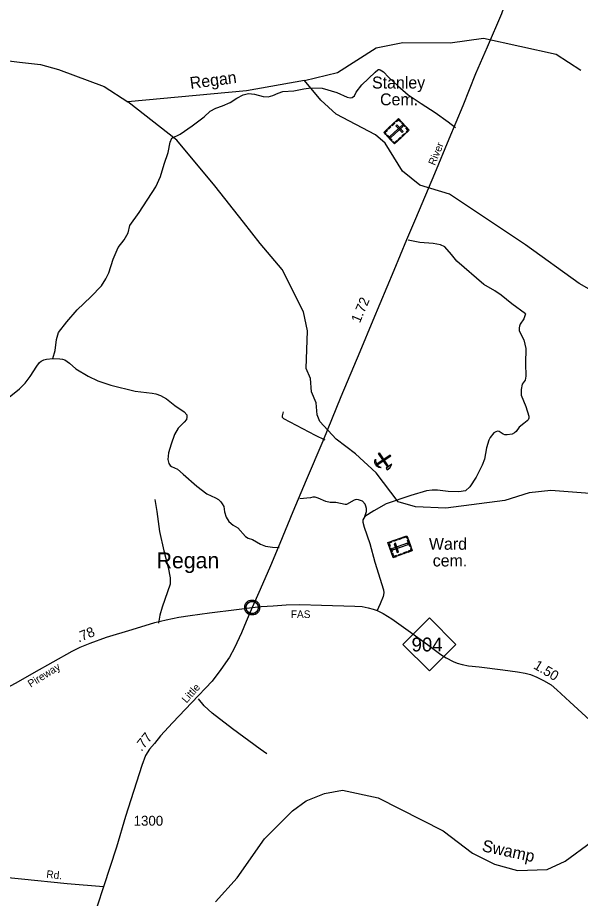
# Model space of a CAD drawing. Extents: x 2104537 to 2336408, y 34176 to 229611.
# Drawn here: x 2128673 to 2135763, y 93797 to 104901 of the extents above; entities that cross this region are included whole.
import ezdxf

# ---------------------------------------------------------------- set-up
doc = ezdxf.new("R2010")
doc.units = 0
for name, color, linetype in [('Exist Civil Demographics Community CELL', 7, 'Continuous'), ('Exist Civil Demographics Community Label', 7, 'Continuous'), ('Exist Cultural Cemetery CELL', 7, 'Continuous'), ('Exist Cultural Cemetery Label', 7, 'Continuous'), ('Exist Geographical Quarry CELL', 7, 'Continuous'), ('Exist Hydrographic Creek Single Shore', 7, 'Continuous'), ('Exist Hydrographic Misc Water Feature', 7, 'Continuous'), ('Exist Road Non-System Type 51', 7, 'Continuous'), ('Exist Road Primary NC Attributed', 7, 'Continuous'), ('Exist Road Primary NC Label', 7, 'Continuous'), ('Exist Road Primary NC Mileage Hundredths English Label', 7, 'Continuous'), ('Exist Road Primary NC Shield CELL', 7, 'Continuous'), ('Exist Road Primary NC Shield Number Label', 7, 'Continuous'), ('Exist Road Secondary Mileage Hundredths English Label', 7, 'Continuous'), ('Exist Road Secondary Type 51 Attributed', 7, 'Continuous'), ('Exist Road Secondary Type 51 Label', 7, 'Continuous'), ('Exist Road Secondary Type 51 Number Label', 7, 'Continuous'), ('Old_Level_32', 7, 'Continuous')]:
    doc.layers.add(name, color=color, linetype=linetype)

msp = doc.modelspace()

# ---------------------------------------------------------------- linework, layer by layer
at = {"layer": 'Exist Civil Demographics Community CELL'}
msp.add_lwpolyline([(2131550, 97476), (2131551, 97482), (2131553, 97488), (2131556, 97495), (2131559, 97501), (2131562, 97507), (2131566, 97512), (2131570, 97516), (2131575, 97521), (2131580, 97525), (2131586, 97529), (2131591, 97532), (2131596, 97534), (2131601, 97537), (2131607, 97539), (2131611, 97540), (2131616, 97540), (2131620, 97541), (2131626, 97541), (2131631, 97541), (2131636, 97541), (2131641, 97540), (2131646, 97539), (2131651, 97538), (2131656, 97536), (2131663, 97533), (2131669, 97530), (2131674, 97526), (2131680, 97522), (2131683, 97519), (2131687, 97515), (2131691, 97510), (2131694, 97505), (2131697, 97500), (2131700, 97495), (2131702, 97490), (2131703, 97485), (2131704, 97480), (2131706, 97474), (2131706, 97470), (2131706, 97464), (2131706, 97458), (2131706, 97452), (2131705, 97447), (2131703, 97441), (2131701, 97435), (2131699, 97430), (2131696, 97424), (2131692, 97418), (2131689, 97414), (2131685, 97409), (2131680, 97404), (2131675, 97400), (2131669, 97396), (2131665, 97394), (2131658, 97391), (2131651, 97388), (2131645, 97386), (2131639, 97385), (2131634, 97385), (2131630, 97384), (2131624, 97384), (2131620, 97385), (2131614, 97386), (2131608, 97387), (2131604, 97388), (2131599, 97390), (2131594, 97392), (2131590, 97394), (2131583, 97398), (2131578, 97403), (2131573, 97407), (2131568, 97412), (2131565, 97416), (2131562, 97420), (2131558, 97427), (2131556, 97431), (2131555, 97435), (2131552, 97443), (2131550, 97450), (2131550, 97455), (2131549, 97461), (2131549, 97466), (2131550, 97473)], close=True, dxfattribs=at)
for radius in [94.3, 76.7]:
    msp.add_circle((2131628, 97464), radius, dxfattribs=at)
at = {"layer": 'Exist Cultural Cemetery CELL'}
for points in [[(2133472, 103627), (2133607, 103481), (2133420, 103308), (2133285, 103454)], [(2133440, 103597), (2133448, 103589), (2133471, 103611), (2133499, 103581), (2133507, 103589), (2133472, 103627)], [(2133336, 103501), (2133368, 103531), (2133376, 103522), (2133344, 103493)], [(2133524, 103527), (2133512, 103540), (2133363, 103403), (2133376, 103389)], [(2133386, 103547), (2133417, 103576), (2133425, 103568), (2133393, 103538)], [(2133450, 103550), (2133436, 103538), (2133516, 103451), (2133530, 103464)], [(2133522, 103572), (2133557, 103534), (2133549, 103527), (2133514, 103565)], [(2133575, 103451), (2133568, 103459), (2133591, 103481), (2133564, 103511), (2133572, 103519), (2133607, 103481)], [(2133308, 103429), (2133316, 103437), (2133301, 103453), (2133331, 103481), (2133323, 103489), (2133285, 103454)], [(2133332, 103419), (2133390, 103357), (2133382, 103349), (2133324, 103411)], [(2133466, 103365), (2133497, 103394), (2133505, 103386), (2133473, 103357)], [(2133514, 103410), (2133546, 103439), (2133553, 103431), (2133522, 103401)], [(2133398, 103332), (2133406, 103340), (2133421, 103324), (2133451, 103351), (2133458, 103343), (2133420, 103308)], [(2133405, 98095), (2133337, 98282), (2133577, 98368), (2133644, 98181)], [(2133378, 98297), (2133382, 98286), (2133352, 98275), (2133365, 98237), (2133355, 98233), (2133337, 98282)], [(2133395, 98207), (2133402, 98190), (2133593, 98258), (2133586, 98276)], [(2133451, 98311), (2133410, 98296), (2133406, 98307), (2133447, 98321)], [(2133455, 98156), (2133472, 98162), (2133433, 98273), (2133415, 98267)], [(2133513, 98333), (2133472, 98318), (2133468, 98329), (2133509, 98344)], [(2133588, 98337), (2133577, 98333), (2133570, 98354), (2133532, 98340), (2133528, 98350), (2133577, 98368)], [(2133614, 98231), (2133585, 98311), (2133596, 98315), (2133625, 98235)], [(2133380, 98164), (2133362, 98213), (2133373, 98217), (2133390, 98168)], [(2133578, 98157), (2133538, 98142), (2133534, 98153), (2133575, 98168)], [(2133633, 98212), (2133622, 98208), (2133630, 98187), (2133592, 98173), (2133595, 98163), (2133644, 98181)], [(2133445, 98109), (2133442, 98120), (2133411, 98109), (2133398, 98147), (2133387, 98143), (2133405, 98095)], [(2133515, 98134), (2133474, 98120), (2133471, 98130), (2133511, 98145)]]:
    msp.add_lwpolyline(points, close=True, dxfattribs=at)
at = {"layer": 'Exist Geographical Quarry CELL'}
for points in [[(2133373, 99377), (2133367, 99386), (2133192, 99267), (2133198, 99258)], [(2133347, 99238), (2133338, 99232), (2133218, 99406), (2133227, 99412)], [(2133255, 99229), (2133248, 99228), (2133241, 99228), (2133232, 99229), (2133224, 99231), (2133213, 99237), (2133200, 99246), (2133190, 99257), (2133183, 99266), (2133179, 99277), (2133175, 99291), (2133174, 99300), (2133175, 99312), (2133178, 99324), (2133181, 99334), (2133182, 99319), (2133182, 99309), (2133184, 99301), (2133188, 99288), (2133193, 99277), (2133197, 99270), (2133207, 99258), (2133216, 99249), (2133226, 99241), (2133237, 99235), (2133248, 99231)], [(2133314, 99221), (2133328, 99199), (2133361, 99224), (2133386, 99272)]]:
    msp.add_lwpolyline(points, close=True, dxfattribs=at)
at = {"layer": 'Exist Hydrographic Creek Single Shore'}
for points in [[(2132286, 104108), (2132701, 104208), (2133191, 104520), (2133524, 104589), (2134124, 104584), (2134542, 104641), (2135459, 104440), (2135768, 104240)], [(2127376, 104520), (2127632, 104481), (2127896, 104459), (2128389, 104379), (2128696, 104341), (2128962, 104308), (2129189, 104247), (2129763, 104031), (2130063, 103841)], [(2132286, 104108), (2131556, 103977), (2130063, 103841)], [(2131165, 93755), (2131438, 94054), (2131785, 94546), (2132134, 94901), (2132309, 95025), (2132541, 95119), (2132767, 95161), (2133216, 95063), (2134035, 94650), (2134403, 94368), (2134679, 94228), (2134971, 94147), (2135346, 94162), (2135570, 94266), (2135903, 94509)]]:
    msp.add_lwpolyline(points, dxfattribs=at)
at = {"layer": 'Exist Hydrographic Misc Water Feature'}
for points in [[(2137658, 100739), (2137241, 100872), (2136632, 101087), (2136273, 101251), (2135747, 101547), (2135070, 102036), (2134116, 102674), (2133741, 102790), (2133523, 102965), (2133305, 103320), (2133180, 103421), (2132687, 103683), (2132495, 103858), (2132286, 104108)], [(2135992, 98891), (2135391, 98939), (2135117, 98911), (2134809, 98812), (2134067, 98715), (2133684, 98732), (2133466, 98796), (2133190, 99162), (2132930, 99403), (2132688, 99585), (2132480, 99809), (2132445, 99892), (2132436, 100043), (2132377, 100185), (2132361, 100349), (2132310, 100475), (2132325, 100951), (2132273, 101191), (2132004, 101725), (2131727, 102055), (2131518, 102321), (2131157, 102781), (2130679, 103355), (2130063, 103841)]]:
    msp.add_lwpolyline(points, dxfattribs=at)
at = {"layer": 'Exist Road Non-System Type 51'}
for points in [[(2129115, 100602), (2129148, 100703), (2129163, 100841), (2129190, 100929), (2129293, 101064), (2129422, 101218), (2129595, 101382), (2129728, 101521), (2129783, 101607), (2129821, 101685), (2129877, 101856), (2129940, 102004), (2130014, 102100), (2130065, 102187), (2130086, 102279), (2130203, 102444), (2130414, 102767), (2130475, 102896), (2130520, 103054), (2130569, 103202), (2130594, 103332), (2130614, 103379), (2130719, 103433), (2130874, 103535), (2131025, 103650), (2131097, 103722), (2131169, 103759), (2131256, 103789), (2131350, 103830), (2131434, 103885), (2131515, 103927), (2131583, 103945), (2131657, 103934), (2131766, 103907), (2131829, 103901), (2131889, 103918), (2131957, 103950), (2132013, 103969), (2132151, 103978), (2132279, 104005), (2132366, 104015), (2132510, 104012), (2132693, 103958), (2132823, 103899), (2132861, 103891), (2132887, 103893), (2132917, 103914), (2132939, 103962), (2133010, 104052), (2133177, 104213), (2133209, 104242), (2133220, 104247), (2133229, 104248), (2133241, 104244), (2133283, 104216), (2133347, 104149), (2133462, 104039), (2133595, 103928), (2133756, 103818), (2133935, 103705), (2134097, 103588), (2134190, 103517)], [(2135071, 101166), (2134900, 101291), (2134765, 101401), (2134683, 101455), (2134548, 101534), (2134208, 101829), (2134139, 101914), (2134054, 102011), (2134002, 102037), (2133910, 102054), (2133742, 102067), (2133593, 102093)], [(2135071, 101166), (2135050, 101104), (2135003, 101034), (2134994, 101011), (2134991, 100988), (2134992, 100958), (2135000, 100936), (2135052, 100838), (2135075, 100730), (2135073, 100540), (2135076, 100379), (2135069, 100329), (2135031, 100280), (2135016, 100214), (2135018, 100142), (2135076, 99997), (2135113, 99877), (2135114, 99850), (2135105, 99829), (2135094, 99816), (2135050, 99784), (2134992, 99736), (2134954, 99684), (2134934, 99666), (2134903, 99651), (2134841, 99641), (2134813, 99642), (2134791, 99650), (2134740, 99682), (2134720, 99686), (2134697, 99679), (2134672, 99664), (2134627, 99609), (2134610, 99575), (2134582, 99477), (2134555, 99336), (2134524, 99258), (2134448, 99107), (2134371, 98985), (2134315, 98936), (2134231, 98924), (2134099, 98928), (2133963, 98945), (2133897, 98943), (2133825, 98936), (2133626, 98874), (2133317, 98772), (2133160, 98682), (2133048, 98611)], [(2128547, 100100), (2128696, 100219), (2128769, 100294), (2128833, 100376), (2128916, 100507), (2128949, 100552), (2128971, 100571), (2129002, 100586), (2129035, 100594), (2129115, 100602)], [(2129115, 100602), (2129203, 100601), (2129237, 100596), (2129267, 100585), (2129327, 100546), (2129406, 100473), (2129562, 100382), (2129685, 100323), (2129847, 100266), (2130152, 100192), (2130370, 100166), (2130416, 100158), (2130472, 100138), (2130547, 100095), (2130655, 100012), (2130770, 99929), (2130803, 99892), (2130807, 99864), (2130799, 99833), (2130773, 99799), (2130695, 99724), (2130648, 99644), (2130607, 99524), (2130576, 99415), (2130564, 99329), (2130577, 99281), (2130593, 99254), (2130610, 99242), (2130687, 99210), (2130758, 99143), (2130929, 98994), (2131056, 98897), (2131164, 98848), (2131202, 98825), (2131232, 98798), (2131252, 98770), (2131269, 98738), (2131281, 98671), (2131300, 98603), (2131336, 98548), (2131389, 98504), (2131447, 98470), (2131542, 98361), (2131578, 98337), (2131634, 98320), (2131732, 98262), (2131794, 98239), (2131883, 98225), (2131970, 98220)], [(2132019, 99930), (2132008, 99882), (2132008, 99865), (2132014, 99854), (2132023, 99845), (2132422, 99635), (2132542, 99576)], [(2130400, 98826), (2130425, 98674), (2130461, 98423), (2130515, 98179), (2130569, 97970), (2130597, 97840), (2130596, 97760), (2130494, 97468), (2130463, 97367), (2130446, 97265)], [(2133048, 98611), (2133068, 98674), (2133068, 98712), (2133061, 98741), (2133051, 98767), (2133016, 98803), (2132966, 98823), (2132940, 98825), (2132914, 98818), (2132815, 98763), (2132799, 98762), (2132682, 98786), (2132611, 98788), (2132557, 98799), (2132460, 98842), (2132422, 98854), (2132394, 98856), (2132362, 98847), (2132230, 98832)], [(2133048, 98611), (2133024, 98571), (2133023, 98540), (2133039, 98475), (2133109, 98270), (2133175, 98037), (2133282, 97688), (2133286, 97648), (2133277, 97604), (2133242, 97511), (2133197, 97417)], [(2131812, 95619), (2131728, 95677), (2131380, 95934), (2131126, 96133), (2131025, 96223), (2130953, 96313)]]:
    msp.add_lwpolyline(points, dxfattribs=at)
at = {"layer": 'Exist Road Primary NC Attributed'}
for points in [[(2131628, 97464), (2131743, 97475), (2131893, 97487), (2132057, 97498), (2132227, 97502), (2132500, 97494), (2132923, 97481), (2133012, 97476), (2133090, 97461), (2133153, 97444), (2133204, 97425), (2133280, 97388), (2133389, 97319), (2133594, 97176), (2133836, 96999), (2134004, 96871), (2134074, 96828), (2134160, 96785), (2134212, 96763), (2134275, 96744), (2134355, 96729), (2134489, 96716), (2134787, 96679), (2134969, 96655), (2135066, 96638), (2135133, 96620), (2135216, 96586), (2135298, 96545), (2135393, 96487), (2135466, 96426), (2135629, 96273), (2135934, 95996)], [(2127719, 96314), (2127919, 96308), (2128084, 96312), (2128179, 96329), (2128304, 96360), (2128418, 96396), (2128514, 96437), (2128653, 96514), (2128882, 96643), (2129123, 96780), (2129362, 96915), (2129462, 96963), (2129588, 97015), (2129792, 97088), (2130118, 97188), (2130402, 97273), (2130544, 97308), (2130704, 97342), (2130847, 97365), (2131090, 97396), (2131431, 97439), (2131628, 97464)]]:
    msp.add_lwpolyline(points, dxfattribs=at)
at = {"layer": 'Exist Road Primary NC Shield CELL'}
msp.add_lwpolyline([(2133527, 96999), (2133860, 97332), (2134193, 96999), (2133860, 96667)], close=True, dxfattribs=at)
at = {"layer": 'Exist Road Secondary Type 51 Attributed'}
for points in [[(2135043, 105848), (2134981, 105614), (2134880, 105262), (2134767, 104950), (2134588, 104527), (2134443, 104190), (2134283, 103790), (2134105, 103368), (2133926, 102930), (2133684, 102365), (2133574, 102100), (2133413, 101711), (2133147, 101082), (2132985, 100688), (2132747, 100118), (2132520, 99562), (2132310, 99071), (2132140, 98671), (2131976, 98272), (2131857, 97989), (2131730, 97690), (2131628, 97464)], [(2131628, 97464), (2131553, 97286), (2131495, 97146), (2131404, 96955), (2131344, 96838), (2131235, 96682), (2131122, 96537), (2130867, 96267), (2130624, 96011), (2130474, 95844), (2130397, 95751), (2130335, 95678), (2130285, 95597), (2130237, 95472), (2130031, 94830), (2129919, 94443), (2129756, 93941)], [(2129756, 93941), (2129298, 93981), (2128723, 94037), (2128140, 94096), (2127589, 94160), (2127296, 94195), (2127206, 94210), (2127159, 94229), (2127117, 94258), (2127090, 94291), (2127073, 94328), (2127063, 94366), (2127063, 94412), (2127084, 94482), (2127194, 94742), (2127398, 95227), (2127613, 95768), (2127663, 95940), (2127698, 96119), (2127719, 96314)], [(2129756, 93941), (2129677, 93700), (2129625, 93553), (2129600, 93459), (2129591, 93397), (2129581, 93278), (2129581, 93141)]]:
    msp.add_lwpolyline(points, dxfattribs=at)

# ---------------------------------------------------------------- texts
at = {"layer": 'Exist Civil Demographics Community Label'}
msp.add_text('Regan', height=200, dxfattribs=at).set_placement((2130425, 97958))
at = {"layer": 'Exist Cultural Cemetery Label'}
for s, p in [('Stanley', (2133138, 104007)), ('Cem.', (2133239, 103795)), ('Ward', (2133855, 98192)), ('cem.', (2133903, 97981))]:
    msp.add_text(s, height=150, dxfattribs=at).set_placement(p)
at = {"layer": 'Exist Road Primary NC Label'}
msp.add_text('FAS', height=95, dxfattribs=at).set_placement((2132115, 97332))
msp.add_text('Pireway', height=95, rotation=31.8901, dxfattribs=at).set_placement((2128838, 96452))
at = {"layer": 'Exist Road Primary NC Mileage Hundredths English Label'}
for s, rotation, p in [('.78', 22.2946, (2129443, 97023)), ('1.50', 328.7453, (2135163, 96702))]:
    msp.add_text(s, height=125, rotation=rotation, dxfattribs=at).set_placement(p)
at = {"layer": 'Exist Road Primary NC Shield Number Label'}
msp.add_text('904', height=175, dxfattribs=at).set_placement((2133636, 96910))
at = {"layer": 'Exist Road Secondary Mileage Hundredths English Label'}
for s, rotation, p in [('1.72', 67.0774, (2132984, 101042)), ('.77', 51.2728, (2130234, 95642))]:
    msp.add_text(s, height=125, rotation=rotation, dxfattribs=at).set_placement(p)
at = {"layer": 'Exist Road Secondary Type 51 Label'}
for s, rotation, p in [('River', 67.4239, (2133930, 103030)), ('Little', 48.3261, (2130801, 96252)), ('Rd.', 353.7799, (2129032, 94058))]:
    msp.add_text(s, height=95, rotation=rotation, dxfattribs=at).set_placement(p)
at = {"layer": 'Exist Road Secondary Type 51 Number Label'}
msp.add_text('1300', height=125, dxfattribs=at).set_placement((2130135, 94713))
at = {"layer": 'Old_Level_32'}
for s, rotation, p in [('Regan', 7.5781, (2130853, 104000)), ('Swamp', 347.7864, (2134515, 94393))]:
    msp.add_text(s, height=150, rotation=rotation, dxfattribs=at).set_placement(p)

doc.saveas('drawing.dxf')
